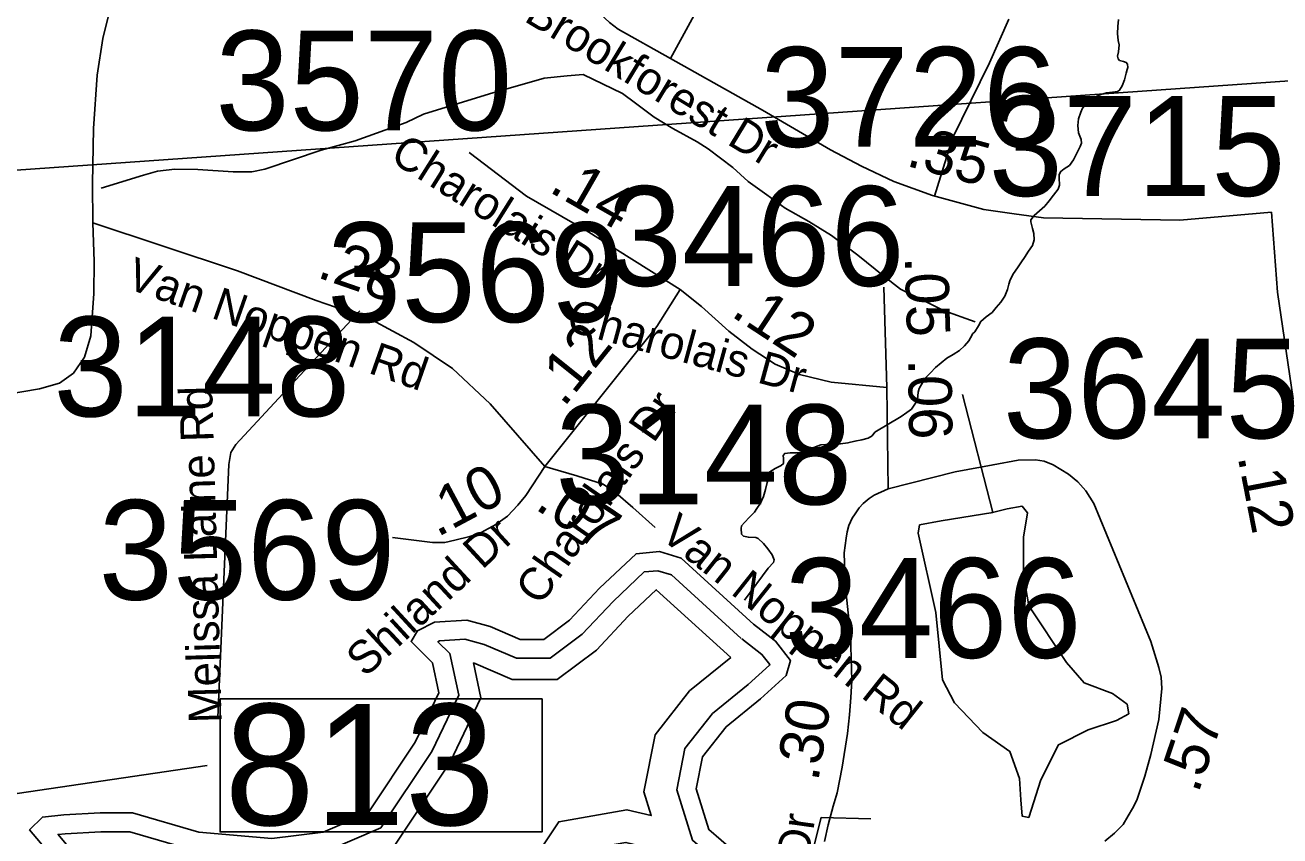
# Model space of a CAD drawing. Extents: x 1662474 to 1856135, y 779280 to 917889.
# Drawn here: x 1781662 to 1785283, y 820531 to 822872 of the extents above; entities that cross this region are included whole.
import ezdxf

# ---------------------------------------------------------------- set-up
doc = ezdxf.new("R2010")
doc.units = 0
for name, color, linetype in [('Cogo Default Point CELL', 7, 'Continuous'), ('Exist Hydrographic Creek Single Shore', 7, 'Continuous'), ('Exist Hydrographic Misc Water Feature', 7, 'Continuous'), ('Exist Hydrographic Pond Over 1500 Sq Ft', 7, 'Continuous'), ('Exist Hydrographic Pond Under 1500 Sq Ft', 7, 'Continuous'), ('Exist Road Non-System Type 51', 7, 'Continuous'), ('Exist Road Non-System Type 51 Label', 7, 'Continuous'), ('Exist Road Primary Interstate Structure Cantilever Sign Number Label', 7, 'Continuous'), ('Exist Road Secondary Mileage Tenths English Label', 7, 'Continuous'), ('Exist Road Secondary Structure Standard Bridge Number Label', 7, 'Continuous'), ('Exist Road Secondary Type 51 Attributed', 7, 'Continuous'), ('Exist Road Secondary Type 51 Label', 7, 'Continuous'), ('Old_Level_44', 7, 'Continuous'), ('Prop DGN Element Guardrail', 7, 'Continuous')]:
    doc.layers.add(name, color=color, linetype=linetype)

msp = doc.modelspace()

# ---------------------------------------------------------------- linework, layer by layer
at = {"layer": 'Exist Hydrographic Creek Single Shore'}
for points in [[(1784817.5, 822888.8), (1784815.1, 822868.1), (1784814.4, 822847.8), (1784816.2, 822828.1), (1784819.4, 822815.2), (1784817.5, 822794.8), (1784814.1, 822782.5), (1784816, 822774.6), (1784820.4, 822770.4), (1784831.8, 822766.8), (1784839.6, 822763.8), (1784843.2, 822759.4), (1784843.8, 822750.2), (1784841.9, 822743.6), (1784839.6, 822733.1)], [(1784839.6, 822733.1), (1784834.6, 822714.2), (1784828, 822696.6), (1784820.1, 822684.3), (1784813.9, 822680.6), (1784799.4, 822678.6), (1784782.4, 822676.9), (1784769, 822673), (1784750.1, 822665.1), (1784732.8, 822654.4), (1784723.5, 822644.4), (1784713.6, 822632.4), (1784708.4, 822620.6), (1784701.8, 822601.6), (1784699.6, 822581.9), (1784701.2, 822561.2), (1784708.9, 822542.3), (1784709.9, 822531.3), (1784706.8, 822521.6), (1784697, 822502.7), (1784687.6, 822483.2), (1784675.5, 822466.8), (1784660.2, 822457), (1784650.4, 822449.9), (1784645.4, 822440.8), (1784645.4, 822431.8), (1784645.4, 822430.8), (1784646.4, 822410.1), (1784642.5, 822398.2), (1784629.9, 822381.2), (1784617, 822364.6), (1784604.9, 822349.4), (1784589.1, 822336), (1784573.8, 822322.6), (1784564, 822310.1), (1784563.8, 822307.4), (1784564.5, 822304.2), (1784568.8, 822284.6), (1784572.4, 822270.7), (1784574, 822252.1), (1784568.8, 822235.8), (1784557.4, 822219.5), (1784545.9, 822201.6), (1784537.5, 822188.8), (1784525.4, 822171.2), (1784513.6, 822154.9), (1784504.4, 822136.8), (1784501, 822124.2), (1784496.8, 822109), (1784489.5, 822089.6), (1784477.9, 822072), (1784464.2, 822056.8), (1784452.1, 822042.6), (1784434.9, 822030), (1784420.1, 822016.4), (1784412.8, 822004.2), (1784402, 821986.4), (1784396, 821980.6), (1784394.8, 821978.3), (1784384.8, 821960.2), (1784372.9, 821946), (1784358, 821932.4), (1784339.6, 821920.8), (1784321.8, 821910.1), (1784305.5, 821897.2), (1784288.9, 821883.6), (1784274.2, 821868.3), (1784258.8, 821852.6), (1784252.1, 821841.6), (1784241.4, 821823.2), (1784239, 821812.7), (1784237.2, 821791.1), (1784231.1, 821780.4), (1784219.9, 821763.6), (1784206.5, 821753.6), (1784190, 821741.6), (1784114.1, 821696.4), (1784106, 821686.4), (1784095, 821679.6), (1784076.4, 821675.1), (1784056.6, 821670.4), (1784036.1, 821665.7), (1784014.6, 821662.8), (1783993.1, 821662), (1783972.4, 821661.2), (1783958, 821659.9), (1783942.8, 821654.1), (1783923.6, 821646.8), (1783907.9, 821640.2), (1783890.5, 821637.1), (1783869.2, 821637.1), (1783854, 821635.2), (1783849.5, 821629.5), (1783850.1, 821620.3), (1783849.9, 821606.1), (1783843.2, 821600.9), (1783826.2, 821591.7), (1783810.8, 821582.5), (1783808.1, 821566.8), (1783803.6, 821551.2)], [(1783803.6, 821551.2), (1783798.1, 821531.3), (1783792.1, 821511.1), (1783783.6, 821491.9), (1783773.8, 821476.8), (1783766.4, 821466.2), (1783752.1, 821451.5), (1783738.2, 821436.3), (1783729.1, 821426.1), (1783727.8, 821419), (1783729.4, 821402.7), (1783735.1, 821396.9), (1783749, 821393.2), (1783770, 821393), (1783777.6, 821389.9), (1783792.1, 821375.1), (1783804.9, 821359.9), (1783817.8, 821342.3), (1783823.2, 821327.9), (1783821.5, 821320.6), (1783806.2, 821304.3), (1783738, 821211.9)]]:
    msp.add_lwpolyline(points, dxfattribs=at)
at = {"layer": 'Exist Hydrographic Misc Water Feature'}
msp.add_line((1784454.5, 821464.7), (1784367.3, 821805.1), dxfattribs=at)
msp.add_lwpolyline([(1781881.5, 822401.3), (1782003.7, 822438.5), (1782043.9, 822450.3), (1782094.1, 822455.9), (1782159.9, 822455.4), (1782261.9, 822448.7), (1782316, 822448.4), (1782353.9, 822456.1), (1782516.3, 822511), (1782614.5, 822538.3), (1782761, 822591.3), (1782811.2, 822614.9), (1783001.7, 822673.7), (1783160, 822718.6), (1783226, 822726.1), (1783272.1, 822729.8), (1783385.7, 822675), (1783423.5, 822646.8), (1783477.2, 822606.3), (1783530.9, 822574), (1783600.8, 822535.5), (1783632.6, 822515.3), (1783704.2, 822460.8), (1783748.1, 822420.4), (1783801.8, 822382.1), (1783855.5, 822343.7), (1783923.2, 822305.2), (1783989, 822264.7), (1784064.7, 822208.2), (1784140.3, 822147.7), (1784188.1, 822109.3), (1784257.8, 822074.8), (1784311.6, 822048.4), (1784403.4, 822015.8)], dxfattribs=at)
at = {"layer": 'Exist Hydrographic Pond Over 1500 Sq Ft'}
for points in [[(1783765, 821141.7), (1783554.7, 821333.4), (1783492.9, 821351.9), (1783424.8, 821345.7), (1783319.7, 821246.8), (1783233.1, 821154.1), (1783158.9, 821098.4), (1783090.8, 821098.4), (1783004.2, 821135.5), (1782936.2, 821154.1), (1782843.4, 821147.9), (1782793.9, 821123.2), (1782775.4, 821092.2), (1782837.2, 821030.4), (1782855.8, 820943.9), (1782787.8, 820801.7), (1782651.7, 820597.7), (1782521.8, 820542), (1782373.3, 820523.5), (1782163, 820542), (1781971.3, 820597.7), (1781878.5, 820597.7), (1781773.4, 820591.5), (1781711.5, 820585.3), (1781674.4, 820548.2), (1781742.4, 820467.8)], [(1783777.4, 820425.8), (1783635.1, 820549.4), (1783598, 820666.9), (1783616.6, 820759.6), (1783684.6, 820846.2), (1783783.6, 820926.6), (1783857.8, 820994.6), (1783870.2, 821037.8), (1783826.9, 821093.5), (1783764, 821142.5)]]:
    msp.add_lwpolyline(points, dxfattribs=at)
at = {"layer": 'Exist Hydrographic Pond Under 1500 Sq Ft'}
msp.add_lwpolyline([(1784454.5, 821464.7), (1784305.1, 821440.5), (1784242.8, 821428.8), (1784238.9, 821405.5), (1784289.5, 821175.8), (1784309, 820981.2), (1784344, 820915), (1784425.8, 820829.4), (1784503.7, 820774.9), (1784531, 820697), (1784534.8, 820634.8), (1784538.7, 820588.1), (1784558.2, 820584.2), (1784593.3, 820693.2), (1784643.9, 820794.4), (1784729.6, 820837.2), (1784811.4, 820864.4), (1784846.4, 820883.9), (1784842.5, 820911.1), (1784799.7, 820942.3), (1784717.9, 820973.4), (1784667.3, 821031.8), (1784558.2, 821195.3), (1784542.6, 821284.8), (1784542.6, 821393.8), (1784554.3, 821463.9), (1784538.7, 821483.3), (1784495.9, 821475.5), (1784449.2, 821463.9)], dxfattribs=at)
at = {"layer": 'Exist Road Non-System Type 51'}
for points in [[(1784286, 822378), (1784338, 822545.7), (1784445.1, 822763.2), (1784500.4, 822889.2)], [(1782627.2, 822047.6), (1782269.5, 821661.2), (1782255.6, 821637.6), (1782249.4, 821603.8), (1782217.9, 820872.8)]]:
    msp.add_lwpolyline(points, dxfattribs=at)
at = {"layer": 'Exist Road Primary Interstate Structure Cantilever Sign Number Label'}
msp.add_line((1781130.6, 822417.8), (1786804.6, 822816), dxfattribs=at)
at = {"layer": 'Exist Road Secondary Structure Standard Bridge Number Label'}
msp.add_line((1779323.6, 820310.8), (1782186.8, 820734.4), dxfattribs=at)
msp.add_lwpolyline([(1782224.4, 820926.4), (1783153.4, 820926.4), (1783153.4, 820542.3), (1782224.4, 820542.3)], close=True, dxfattribs=at)
at = {"layer": 'Exist Road Secondary Type 51 Attributed'}
for p, q in [((1784148.6, 821826.2), (1784140.3, 822115.4)), ((1784152.2, 821533.2), (1784148.6, 821826.2))]:
    msp.add_line(p, q, dxfattribs=at)
for points in [[(1781857.4, 822301.4), (1781855.8, 822415.3), (1781858.7, 822573.5), (1781869.4, 822727.5), (1781886, 822833.2), (1781914.2, 822947.2), (1781969.1, 823079), (1782039.6, 823188.5), (1782110.4, 823298.3), (1782239.1, 823459.5), (1782313.5, 823551.2), (1782378.1, 823597.1), (1782444.4, 823630.6), (1782544.6, 823664.3), (1782721.6, 823721.9), (1782843.5, 823771.3), (1782941.5, 823814.1), (1783007.9, 823848.8), (1783190.7, 823951.8)], [(1783485.3, 823718.2), (1783296.3, 823496.2), (1783247.6, 823424.2), (1783233.1, 823400.1), (1783211.6, 823349.3), (1783198.7, 823302.8), (1783192.3, 823246.6), (1783190.7, 823203.4), (1783193.7, 823161.8), (1783213.7, 823078), (1783238.8, 823015.2), (1783263.2, 822975.8), (1783287.5, 822942.3), (1783321.2, 822904.7), (1783348.5, 822879.8), (1783373.4, 822860.5), (1783523.9, 822776.1)], [(1783523.9, 822776.1), (1783655.4, 823016.3), (1783697.7, 823078.2), (1783734, 823114.5), (1783767.2, 823134.1), (1783841.3, 823164.3), (1783972.2, 823202)], [(1783523.9, 822776.1), (1783789.3, 822626.6), (1783986.2, 822511.9), (1784075.8, 822464.4), (1784169.1, 822420.6), (1784280.6, 822380.4), (1784428.8, 822340.2), (1784515.6, 822327.4), (1784600.7, 822315.4), (1784994.5, 822309), (1785258.9, 822331.6)], [(1782943.4, 822504.6), (1783108.9, 822377.8), (1783281, 822279), (1783551.9, 822109.2)], [(1785321.3, 821793.2), (1785275.5, 822100.8), (1785258.9, 822331.6)], [(1781600.8, 821804.4), (1781702.9, 821822.1), (1781761, 821837.9), (1781801.3, 821867.6), (1781833.4, 821913.3), (1781851.8, 821975.3), (1781860.5, 822097.2), (1781861, 822189.4), (1781857.4, 822301.4)], [(1781857.4, 822301.4), (1782057.7, 822234.9), (1782274.5, 822162.6), (1782501.2, 822077.3), (1782613, 822038.5), (1782662.2, 822021.4), (1782783.7, 821955.8), (1782895.4, 821880.2), (1783003.8, 821778.5), (1783161.5, 821597.9)], [(1783551.9, 822109.2), (1783485.2, 822001.7), (1783161.5, 821597.9)], [(1783551.9, 822109.2), (1783613.7, 822059.2), (1783692.8, 821988.5), (1783759.4, 821936.5), (1783826, 821892.8), (1783896.8, 821863.7), (1783988.3, 821840.8), (1784148.6, 821826.2)], [(1784778, 820515.7), (1784805.7, 820538.6), (1784830.5, 820563.5), (1784845.3, 820588.6), (1784857.8, 820610.3), (1784869.7, 820633.7), (1784893.2, 820703.7), (1784910.1, 820766.4), (1784933.2, 820867.4), (1784941.9, 820956.8), (1784939.9, 820989.7), (1784933.2, 821017.4), (1784910.1, 821092.4), (1784745.6, 821490.4), (1784722.9, 821527.6), (1784699.7, 821553.6), (1784673.2, 821575.7), (1784628.3, 821602.9), (1784602.7, 821612.9), (1784577.1, 821617.3), (1784527.4, 821615.7), (1784455.3, 821602.9), (1784345.9, 821582.1), (1784152.2, 821533.2)], [(1783161.5, 821597.9), (1783106.6, 821513.7), (1783083.8, 821486.4), (1783053.4, 821454.5), (1783020, 821430.2), (1782977.4, 821407.4), (1782945.5, 821395.3), (1782901.5, 821384.6), (1782872.6, 821378.5), (1782837.6, 821378.5), (1782722.1, 821392.2)], [(1783161.5, 821597.9), (1783254, 821571), (1783329.5, 821547.1), (1783366.6, 821521.9), (1783415.7, 821478.8), (1783480.4, 821421.4)], [(1783968.5, 820514.7), (1783979.4, 820563.1), (1783993.9, 820616.4), (1784004.8, 820655.1), (1784019.3, 820729.5), (1784035.1, 820826.4), (1784041.1, 820880.9), (1784044.2, 820931.1), (1784047.2, 820980.1), (1784043.6, 821110.9), (1784027.8, 821257.4), (1784025.4, 821348.5), (1784030.8, 821390.8), (1784034, 821408.9), (1784038.7, 821427.7), (1784048.1, 821448.1), (1784056.7, 821461.4), (1784068.5, 821478.6), (1784080.3, 821491.2), (1784097.5, 821505.3), (1784112.4, 821514.7), (1784152.2, 821533.2)]]:
    msp.add_lwpolyline(points, dxfattribs=at)
at = {"layer": 'Exist Road Secondary Type 51 Label'}
msp.add_lwpolyline([(1784102.8, 820580.3), (1783959.4, 820584.4), (1783853, 820162.3)], dxfattribs=at)
msp.add_lwpolyline([(1784102.8, 820580.3), (1783959.4, 820584.4), (1783853, 820162.3)], dxfattribs=at)
at = {"layer": 'Old_Level_44'}
for points in [[(1783728.3, 821101.4), (1783527.2, 821284.7), (1783487.3, 821296.7), (1783448.5, 821293.1), (1783358.3, 821208.3), (1783269.6, 821113.3), (1783177, 821043.9), (1783079.7, 821043.9), (1782986.3, 821083.9), (1782930.7, 821099.1), (1782858, 821094.2), (1782853, 821091.7), (1782887.2, 821057.6), (1782913, 820937.1), (1782835.2, 820774.6), (1782688, 820553.9), (1782536.2, 820488.9)], [(1783698, 821046), (1783483.3, 821241.7), (1783401.8, 821165), (1783310.8, 821067.5), (1783197.5, 820982.6), (1783067.1, 820982.6), (1782955.7, 821030.3), (1782977.3, 820929.5), (1782888.7, 820744.2), (1782728.9, 820504.7), (1782562.2, 820433.3), (1782347.1, 820395.1), (1782095.6, 820399.8)], [(1783149.4, 819221.6), (1783100.6, 819289.9), (1783073.7, 819491.4), (1783067.1, 819684.9), (1783116.7, 819808.3), (1783212.3, 819951.6), (1783233.8, 820080.6), (1783203.2, 820319.3), (1783210.9, 820419.4), (1783256.4, 820487.6), (1783395.6, 820512.2), (1783589.6, 820465.4), (1783693.1, 820425.2), (1783695.1, 820425.3), (1783587.9, 820518.5), (1783542, 820663.9), (1783565.9, 820783), (1783645.7, 820884.5), (1783748.1, 820967.7), (1783809.8, 821024.3), (1783810.4, 821026.2), (1783788.2, 821054.8), (1783730.5, 821099.7)], [(1783015.1, 819232.5), (1782981.6, 819483.7), (1782974.1, 819701.2), (1783034.6, 819851.6), (1783124.5, 819986.4), (1783140.5, 820082.4), (1783110.4, 820316.9), (1783120.7, 820450.6), (1783201.5, 820571.7), (1783398.6, 820606.5), (1783468.6, 820589.6), (1783446.8, 820658.7), (1783479.6, 820822.8), (1783579.4, 820949.7), (1783698, 821046)], [(1782152.9, 820488.2), (1781963.5, 820543.1), (1781880.1, 820543.1), (1781777.7, 820537.1), (1781756.9, 820535.1), (1781780.3, 820507.4)]]:
    msp.add_lwpolyline(points, dxfattribs=at)

# ---------------------------------------------------------------- texts
at = {"layer": 'Cogo Default Point CELL'}
for s, p in [('3570', (1782210.8, 822568.3)), ('3726', (1783783.1, 822520.7)), ('3715', (1784442.2, 822379)), ('3466', (1783343.1, 822119.2)), ('3569', (1782533.3, 822014.7)), ('3148', (1781743.4, 821742.3)), ('3645', (1784483.5, 821679.2)), ('3148', (1783191.9, 821488.2)), ('3569', (1781873.8, 821213)), ('3466', (1783853.6, 821045.1))]:
    msp.add_text(s, height=288, dxfattribs=at).set_placement(p)
at = {"layer": 'Exist Road Non-System Type 51 Label'}
for s, rotation, p in [('Melissa Laine Rd', 91.6606, (1782229.4, 820857.8)), ('Van Noppen Rd', 321.5796, (1783490, 821394))]:
    msp.add_text(s, height=95, rotation=rotation, dxfattribs=at).set_placement(p)
at = {"layer": 'Exist Road Secondary Mileage Tenths English Label'}
for s, rotation, p in [('.14', 330.1133, (1783170, 822392.9)), ('.28', 340.8751, (1782500.6, 822145)), ('.12', 326.7383, (1783695.2, 822034)), ('.10', 28.1666, (1782851.1, 821392.2)), ('.07', 325.898, (1783129.8, 821477.3)), ('.30', 80.7659, (1783950.2, 820685.6)), ('.57', 71.4841, (1785047, 820651.3))]:
    msp.add_text(s, height=125, rotation=rotation, dxfattribs=at).set_placement(p)
at = {"layer": 'Exist Road Secondary Structure Standard Bridge Number Label'}
msp.add_text('813', height=350, dxfattribs=at).set_placement((1782237, 820562.1))
at = {"layer": 'Exist Road Secondary Type 51 Label'}
for s, rotation, p in [('Brookforest Dr', 328.749, (1783098.4, 822885.6)), ('Charolais Dr', 327.8298, (1782710.4, 822482.3)), ('Van Noppen Rd', 340.6872, (1781948.9, 822114.1)), ('Charolais Dr', 344.7784, (1783219.3, 821991.2)), ('Charolais Dr', 55.1766, (1783148.9, 821192.8)), ('Shiland Dr', 42.7147, (1782643.2, 820986.4)), ('Lynwood Dr', 81.959, (1783847.7, 819917.1))]:
    msp.add_text(s, height=95, rotation=rotation, dxfattribs=at).set_placement(p)
at = {"layer": 'Prop DGN Element Guardrail'}
for s, rotation, p in [('.35', 344.8145, (1784200.9, 822466.8)), ('.05', 271.6492, (1784200.3, 822202.7)), ('.12', 51.2844, (1783216.4, 821766.3)), ('.06', 270.7076, (1784210.1, 821907.5)), ('.12', 281.0224, (1785160.5, 821626.1))]:
    msp.add_text(s, height=125, rotation=rotation, dxfattribs=at).set_placement(p)

doc.saveas('drawing.dxf')
